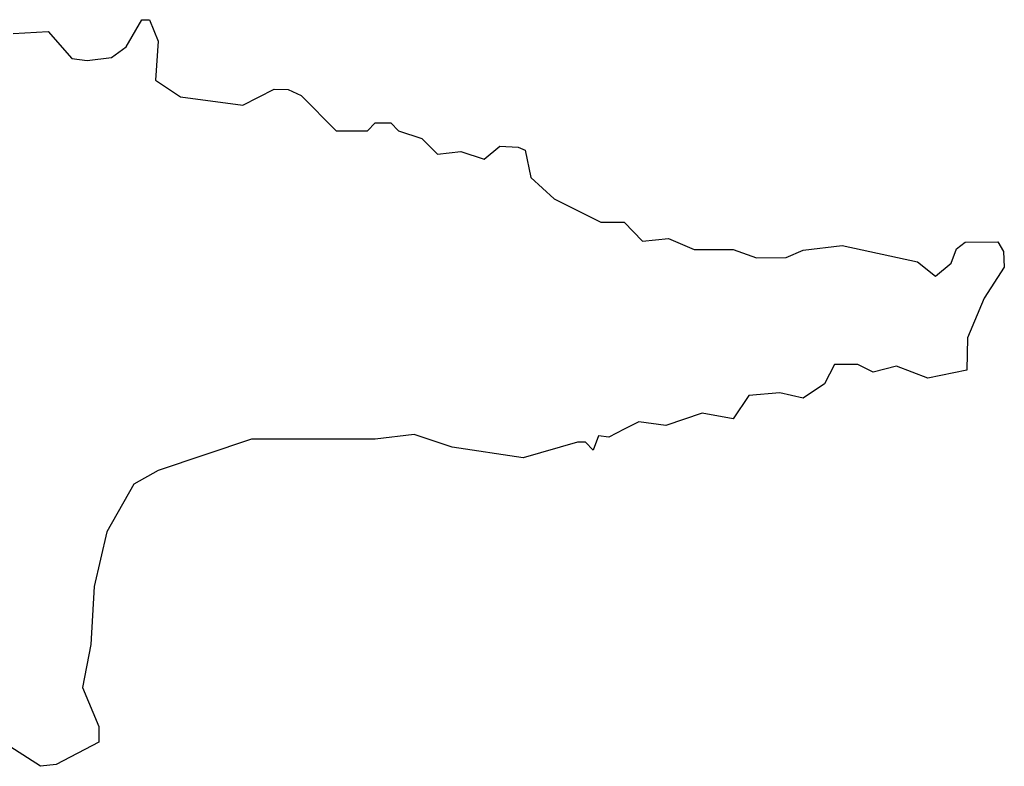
# Model space of a CAD drawing. Extents: x 2494118 to 2687960, y 757339 to 915227.
# Tile 324 of 364: x 2621728 to 2622993, y 875304 to 876262. Entities that reach past the tile are written whole.
import ezdxf

# ---------------------------------------------------------------- set-up
doc = ezdxf.new("R2010")
doc.units = 0

msp = doc.modelspace()

# ---------------------------------------------------------------- linework, layer by layer
at = {"layer": '0CON20XD'}
msp.add_lwpolyline([(2621720, 876245), (2621765, 876247.5), (2621795, 876212.5), (2621815, 876210), (2621846.1, 876213.9), (2621865, 876227.5), (2621885, 876262.5), (2621895, 876262.5), (2621906.2, 876235), (2621902.5, 876185), (2621935, 876163.3), (2622015, 876152.9), (2622055, 876173.3), (2622073, 876173), (2622090, 876165), (2622135, 876120), (2622175, 876120), (2622185, 876130), (2622205, 876130), (2622215, 876120), (2622245, 876110), (2622265, 876090), (2622295, 876093.3), (2622325, 876083.3), (2622345, 876100), (2622368.8, 876098.8), (2622377.5, 876095), (2622385, 876060), (2622415, 876032.5), (2622475, 876002.5), (2622505, 876002.5), (2622528.3, 875978.3), (2622561.7, 875981.7), (2622595, 875967.5), (2622645, 875967.5), (2622675, 875956.7), (2622713, 875957), (2622735, 875966.7), (2622785, 875972.5), (2622881.7, 875951.7), (2622905, 875933.3), (2622925, 875950), (2622931.7, 875968.3), (2622943, 875977), (2622985, 875977.5), (2622992.5, 875965), (2622993.3, 875945), (2622967.5, 875905), (2622946.1, 875853.9), (2622945, 875812.5), (2622895, 875802.5), (2622855, 875817.5), (2622825, 875810), (2622805, 875820), (2622775, 875820), (2622762.5, 875795), (2622735, 875776.7), (2622705, 875783.3), (2622665, 875780), (2622645, 875750), (2622605, 875757.5), (2622558.3, 875741.7), (2622523.8, 875746.2), (2622505, 875736.7), (2622485, 875726.7), (2622471.7, 875728.3), (2622465, 875710), (2622455, 875720), (2622445, 875720), (2622375, 875700), (2622283.9, 875713.9), (2622235, 875730), (2622185, 875724), (2622026.1, 875723.9), (2621906.1, 875683.9), (2621875, 875666.2), (2621840, 875605), (2621823.8, 875535), (2621819.5, 875460.5), (2621808.8, 875405), (2621830, 875355), (2621830, 875335), (2621775, 875306.2), (2621755, 875304), (2621705, 875336.2)], dxfattribs=at)

doc.saveas('drawing.dxf')
